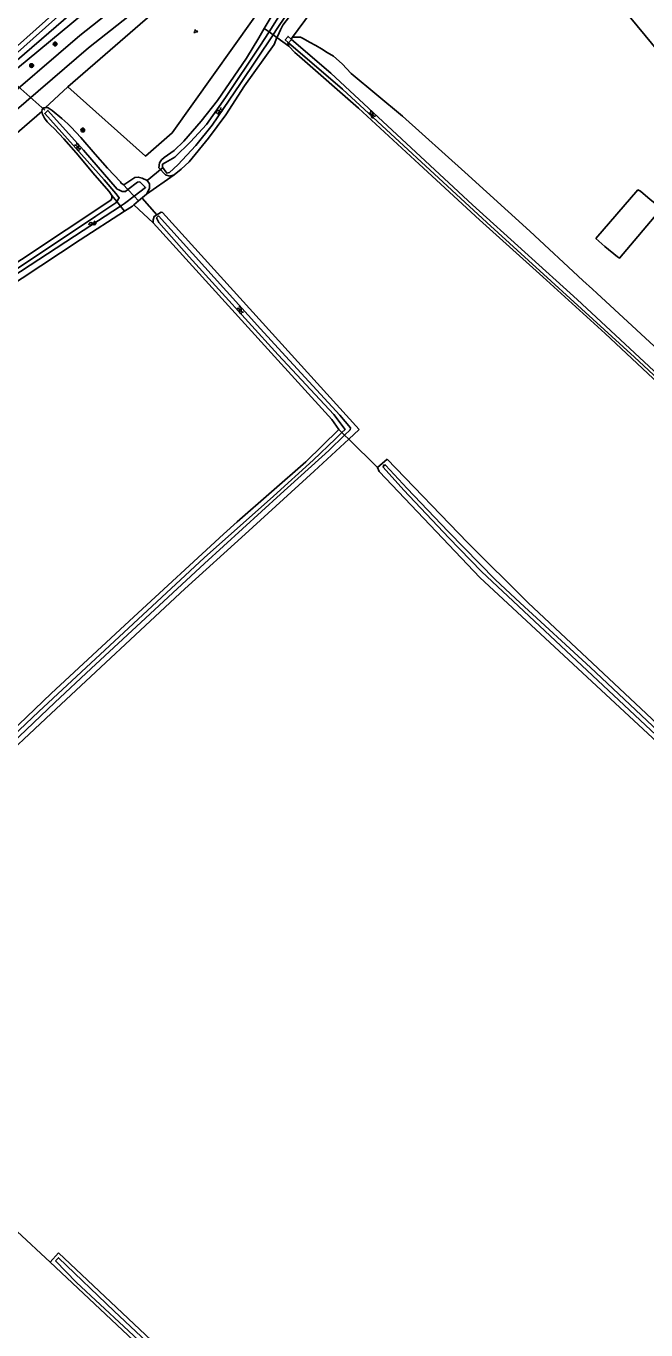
# Model space of a CAD drawing. Extents: x 135990 to 139000, y 393500 to 396000.
# Drawn here: x 136661.2 to 136793.4, y 395330 to 395608.5 of the extents above; entities that cross this region are included whole.
import ezdxf

# ---------------------------------------------------------------- set-up
doc = ezdxf.new("R2010")
doc.units = 0
for name, color, linetype in [('gg-knt-bronhoudergrens', 7, 'Continuous'), ('gg-knt-verharding', 7, 'Continuous'), ('gg-kntw-bovenkant insteek waterloop', 7, 'Continuous'), ('gg-kntw-waterlijn', 7, 'Continuous'), ('gg-kwrk-duiker nz buis', 7, 'Continuous'), ('gt-grn-groengrens', 7, 'Continuous'), ('gt-symb-boom', 7, 'Continuous'), ('gt-symb-groenvak', 7, 'Continuous'), ('gt-symb-watersymbool', 7, 'Continuous'), ('gx-grn-maaiveld', 7, 'Continuous')]:
    doc.layers.add(name, color=color, linetype=linetype)

# ---------------------------------------------------------------- blocks, each defined once
blk = doc.blocks.new('gt0-WA')
at = {"layer": 'gt-symb-watersymbool'}
for centre, start, end in [((-0.32, 0.02), 28.0725, 151.9275), ((0.43, 0.42), 208.0725, 331.9275), ((-0.32, -0.43), 28.0725, 151.9275), ((0.43, -0.03), 208.0725, 331.9275)]:
    blk.add_arc(centre, 0.425, start, end, dxfattribs=at)
blk = doc.blocks.new('gt0-GRVAK')
at = {"layer": 'gt-symb-groenvak'}
for p, q in [((-0.11, 0.19), (-0.23, 0.24)), ((-0.18, 0.15), (0.09, 0.15)), ((-0.09, 0.21), (-0.16, 0.32)), ((-0.05, 0.21), (-0.05, 0.39)), ((0, 0.21), (0.06, 0.32)), ((0.01, 0.19), (0.13, 0.24)), ((0.26, -0.05), (0.2, 0.06)), ((0.3, -0.05), (0.3, 0.13)), ((0.35, -0.05), (0.41, 0.06)), ((-0.25, -0.23), (-0.36, -0.18)), ((-0.32, -0.26), (-0.05, -0.26)), ((-0.23, -0.21), (-0.29, -0.09)), ((-0.18, -0.2), (-0.18, -0.02)), ((-0.14, -0.21), (-0.07, -0.09)), ((-0.12, -0.23), (0, -0.18)), ((0.24, -0.07), (0.12, -0.02)), ((0.17, -0.11), (0.44, -0.11)), ((0.37, -0.07), (0.49, -0.02))]:
    blk.add_line(p, q, dxfattribs=at)
blk = doc.blocks.new('gt0-BOOM')
at = {"layer": 'gt-symb-boom'}
for radius in [0.4, 0.2]:
    blk.add_circle((0, 0), radius, dxfattribs=at)

msp = doc.modelspace()

# ---------------------------------------------------------------- linework, layer by layer
at = {"layer": 'gg-knt-bronhoudergrens'}
msp.add_line((136666.341, 395344.538), (136659.299, 395351.08), dxfattribs=at)
at = {"layer": 'gg-knt-verharding'}
for points in [[(136757.175, 395667.596), (136754.199, 395665.725), (136738.747, 395655.444), (136723.088, 395644.762), (136708.787, 395634.22), (136688.221, 395618.823), (136672.666, 395606.449), (136653.853, 395590.353), (136639.373, 395577.413), (136625.063, 395564.646), (136600.045, 395541.8), (136587.525, 395530.012), (136575.38, 395518.147), (136563.34, 395506.081), (136551.882, 395493.782), (136540.205, 395480.793), (136531.977, 395471.257)], [(136752.674, 395660.754), (136740.374, 395652.712), (136725.153, 395642.238), (136709.981, 395631.17), (136690.283, 395616.351), (136674.473, 395603.792), (136656.056, 395587.976), (136641.39, 395574.906), (136627.14, 395562.146), (136614.403, 395550.633), (136602.189, 395539.425), (136589.961, 395527.896), (136577.622, 395515.872), (136565.539, 395503.712), (136554.123, 395491.474), (136542.771, 395478.752), (136534.249, 395468.921)]]:
    msp.add_lwpolyline(points, dxfattribs=at)
at = {"layer": 'gg-kntw-bovenkant insteek waterloop'}
for p, q in [((136679.468, 395572.291), (136679.48, 395571.661)), ((136732.25, 395522.286), (136690.291, 395568.651)), ((136730.025, 395520.273), (136732.25, 395522.286)), ((136666.341, 395344.538), (136668.08, 395346.48))]:
    msp.add_line(p, q, dxfattribs=at)
for points in [[(136665.259, 395591.032), (136664.874, 395590.971), (136664.594, 395590.623), (136664.544, 395590.221)], [(136679.468, 395572.291), (136678.938, 395573.139), (136675.866, 395576.636), (136671.896, 395581.423), (136669.235, 395584.411), (136667.19, 395586.605), (136666.442, 395587.261), (136665.714, 395587.981), (136665.104, 395588.766), (136664.669, 395589.651), (136664.544, 395590.221)], [(136681.885, 395574.623), (136681.48, 395574.902), (136681.305, 395575.185), (136678.59, 395578.102), (136675.914, 395581.088), (136672.847, 395584.692), (136670.816, 395586.911), (136670.111, 395587.605), (136668.812, 395588.752), (136666.717, 395590.432), (136665.881, 395591.011), (136665.733, 395591.043), (136665.259, 395591.032)], [(136686.905, 395572.538), (136687.513, 395573.751), (136687.55, 395574.782), (136686.999, 395575.472), (136685.982, 395576.013), (136685.119, 395576.227), (136684.376, 395576.099), (136682.284, 395574.688), (136681.885, 395574.623)], [(136679.48, 395571.661), (136679.257, 395571.313), (136660.195, 395558.608), (136626.535, 395536.539), (136610.101, 395525.936)], [(136707.923, 395500), (136722.674, 395513.438), (136730.025, 395520.273)], [(136738.257, 395515.999), (136755.368, 395498.16), (136768.345, 395485.281)], [(136606.873, 395403.643), (136606.318, 395404.639), (136606.317, 395405.135), (136606.533, 395405.608), (136606.966, 395406.057), (136607.817, 395406.792), (136620.423, 395418.5), (136640.75, 395437.475), (136666.54, 395461.653), (136695.073, 395488.294), (136707.923, 395500)], [(136869.79, 395390.54), (136854.755, 395405.076), (136798.122, 395457.315), (136768.345, 395485.281)], [(136668.08, 395346.48), (136713.888, 395303.322), (136719.124, 395299.924), (136736.931, 395292.359), (136791.159, 395269.098)], [(136793.326, 395268.191), (136792.228, 395265.568), (136718.581, 395297.359), (136712.695, 395301.07), (136692.431, 395319.958), (136666.341, 395344.538)]]:
    msp.add_lwpolyline(points, dxfattribs=at)
at = {"layer": 'gg-kntw-waterlijn'}
for points in [[(136680.312, 395572.686), (136677.858, 395575.631), (136665.149, 395589.822), (136665.846, 395590.446), (136673.416, 395581.993), (136680.632, 395573.658), (136680.968, 395573.494)], [(136869.371, 395388.746), (136858.918, 395398.649), (136841.906, 395414.589), (136798.942, 395453.91), (136758.326, 395491.986), (136751.375, 395499.161), (136741.804, 395509.333), (136737.365, 395514.283), (136737.501, 395514.719), (136737.901, 395514.719), (136742.494, 395509.742), (136751.261, 395500.566), (136761.359, 395490.221), (136766.606, 395485.326), (136781.64, 395471.497), (136796.069, 395457.904), (136807.002, 395447.749), (136825.221, 395430.829), (136841.2, 395416.528), (136845.703, 395412.115), (136865.813, 395393.088), (136869.558, 395389.544)], [(136698.528, 395316.64), (136679.986, 395334.067), (136668.129, 395345.459), (136667.441, 395344.774)], [(136667.441, 395344.774), (136671.945, 395340.157), (136682.031, 395330.756), (136693.673, 395319.906)]]:
    msp.add_lwpolyline(points, dxfattribs=at)
at = {"layer": 'gg-kwrk-duiker nz buis'}
for p, q in [((136665.174, 395590.491), (136656.193, 395598.456)), ((136686.999, 395575.472), (136690.224, 395578.097)), ((136685.962, 395571.748), (136689.056, 395568.175))]:
    msp.add_line(p, q, dxfattribs=at)
at = {"layer": 'gt-grn-groengrens'}
msp.add_line((136670.071, 395595.486), (136665.259, 395591.032), dxfattribs=at)
for points in [[(136670.071, 395595.486), (136691.339, 395613.96), (136715.605, 395632.145)], [(136723.641, 395628.454), (136714.028, 395616.185), (136692.376, 395585.633), (136686.696, 395580.72), (136670.071, 395595.486)], [(136603.57, 395536.202), (136630.117, 395560.469), (136664.544, 395590.221)]]:
    msp.add_lwpolyline(points, dxfattribs=at)
at = {"layer": 'gx-grn-maaiveld'}
for p, q in [((136712, 395607.932), (136713.02, 395607.231)), ((136713.02, 395607.231), (136713.025, 395607.239)), ((136713.025, 395607.239), (136713.89, 395606.621)), ((136713.89, 395606.621), (136713.884, 395606.613)), ((136713.884, 395606.613), (136714.716, 395606.008)), ((136714.482, 395607.51), (136713.89, 395606.621)), ((136714.931, 395608.184), (136714.482, 395607.51)), ((136717.238, 395604.17), (136714.716, 395606.008)), ((136717.131, 395604.968), (136717.21, 395604.902)), ((136717.835, 395605.626), (136717.21, 395604.902)), ((136717.77, 395605.682), (136718.049, 395606.062)), ((136717.835, 395605.626), (136717.77, 395605.682)), ((136686.905, 395572.538), (136692.797, 395576.681)), ((136682.904, 395573.535), (136681.885, 395574.623)), ((136682.904, 395573.535), (136684.219, 395572.132)), ((136680.52, 395570.984), (136679.468, 395572.291)), ((136681.31, 395570.002), (136680.52, 395570.984)), ((136685.175, 395571.111), (136684.16, 395570.275)), ((136684.16, 395570.275), (136688.331, 395566.441)), ((136685.175, 395571.111), (136684.219, 395572.132)), ((136685.175, 395571.111), (136686.905, 395572.538)), ((136682.173, 395568.93), (136681.31, 395570.002)), ((136728.567, 395521.673), (136727.914, 395522.3)), ((136728.567, 395521.673), (136729.16, 395521.103)), ((136729.16, 395521.103), (136730.025, 395520.273)), ((136736.179, 395514.236), (136730.025, 395520.273)), ((136736.179, 395514.236), (136738.257, 395515.999))]:
    msp.add_line(p, q, dxfattribs=at)
for points in [[(136654.69, 395600.14), (136667.302, 395611.395), (136699.598, 395636.646), (136718.84, 395650.627), (136740.803, 395665.641)], [(136655.397, 395599.316), (136667.949, 395610.519), (136700.183, 395635.971), (136726.311, 395654.357), (136741.418, 395664.736)], [(136741.994, 395663.888), (136735.982, 395659.837), (136714.104, 395644.393), (136702.011, 395635.856), (136689.186, 395626.09), (136682.068, 395620.67), (136670.7, 395611.072), (136656.128, 395598.463)], [(136742.838, 395662.646), (136720.89, 395647.302), (136687.11, 395622.561), (136659.33, 395599.451), (136657.054, 395597.384)], [(136805.89, 395591.232), (136782.05, 395620.152), (136752.387, 395656.855)], [(136745.785, 395653.967), (136740.672, 395645.838), (136734.612, 395638.151), (136728.708, 395630.571), (136722.295, 395623.007), (136714.808, 395612.716), (136712, 395607.932)], [(136713.025, 395607.239), (136718.609, 395616.107), (136729.346, 395629.27), (136741.25, 395645.083), (136747.617, 395654.254), (136748.228, 395654.532), (136748.729, 395654.227), (136748.784, 395653.698), (136740.694, 395641.877), (136728.579, 395625.813), (136719.536, 395615.096), (136714.931, 395608.184)], [(136749.592, 395653.715), (136749.522, 395653.559), (136742.366, 395641.772), (136733.18, 395630.194), (136727.468, 395622.991), (136721.729, 395616.184), (136715.95, 395608.675), (136715.44, 395607.688), (136714.881, 395606.416), (136714.716, 395606.008)], [(136750.114, 395653.41), (136751.765, 395652.483), (136729.519, 395621.734), (136718.049, 395606.062)], [(136712, 395607.932), (136710.841, 395605.958), (136708.182, 395601.596), (136701.996, 395592.556), (136698.527, 395588.143), (136694.824, 395583.899), (136692.797, 395581.86), (136690.626, 395580.426), (136690.086, 395579.922), (136689.639, 395579.285), (136689.528, 395578.174), (136690.895, 395576.664), (136691.877, 395576.438), (136692.797, 395576.681)], [(136713.02, 395607.231), (136711.08, 395604.151), (136703.765, 395593.211), (136699.698, 395587.442), (136696.296, 395583.753), (136692.908, 395580.446), (136690.926, 395579.335), (136690.275, 395578.969), (136690.275, 395578.349)], [(136713.884, 395606.613), (136706.949, 395596.206), (136700.853, 395587.325), (136697.438, 395582.944), (136693.593, 395578.832), (136691.798, 395577.223), (136691.181, 395577.069), (136690.275, 395578.349)], [(136714.716, 395606.008), (136714.124, 395604.549), (136707.8, 395595.728), (136703.775, 395589.501), (136700.079, 395584.539), (136695.978, 395579.476), (136694.269, 395577.906), (136692.797, 395576.681)], [(136717.77, 395605.682), (136717.104, 395606.258), (136716.47, 395605.521), (136717.131, 395604.968)], [(136717.131, 395604.968), (136717.006, 395604.834), (136717.238, 395604.17)], [(136717.835, 395605.626), (136726.207, 395598.406), (136756.444, 395570.263), (136778.803, 395550.092), (136803.303, 395527.223), (136842.403, 395490.937), (136859.278, 395475.398), (136900.754, 395437.204), (136933.407, 395407.514), (136937.252, 395404.081), (136938.253, 395403.652), (136942.685, 395403.302), (136943.591, 395402.571), (136943.352, 395401.967), (136938.465, 395402.198), (136937.194, 395402.722), (136920.436, 395417.708), (136886.105, 395449.672), (136833.425, 395498.306), (136791.024, 395537.733), (136759.511, 395566.533), (136728.694, 395594.963), (136717.21, 395604.902)], [(136717.238, 395604.17), (136718.505, 395602.822), (136719.504, 395601.947), (136732.11, 395590.913), (136745.044, 395578.959), (136757.916, 395567.102), (136771.469, 395554.927), (136784.726, 395542.784), (136798.426, 395529.991), (136812.147, 395516.944), (136825.677, 395504.583), (136839.506, 395491.712), (136853.171, 395478.932), (136866.748, 395466.212), (136880.154, 395453.678), (136893.792, 395441.691), (136901.729, 395434.06)], [(136718.049, 395606.062), (136718.667, 395606.121), (136719.059, 395606.115), (136719.38, 395606.11)], [(136719.38, 395606.11), (136719.761, 395606.105), (136720.336, 395605.778), (136721.646, 395605.032), (136722.974, 395604.284), (136724.214, 395603.584), (136725.442, 395602.849), (136726.807, 395602.031), (136728.653, 395600.367), (136730.554, 395598.337), (136741.512, 395589.193), (136754.779, 395577.245), (136768.675, 395564.665), (136780.011, 395554.151)], [(136682.904, 395573.535), (136682.429, 395573.168), (136681.683, 395573.143), (136680.968, 395573.494)], [(136682.904, 395573.535), (136684.989, 395575.148), (136685.434, 395575.22), (136686.687, 395574.021), (136684.219, 395572.132)], [(136782.753, 395563.072), (136791.722, 395573.47), (136792.298, 395573.176), (136794.337, 395571.429), (136796.763, 395569.501), (136787.833, 395558.905), (136787.392, 395559.177), (136784.673, 395561.37), (136782.753, 395563.072)], [(136681.31, 395570.002), (136673.395, 395564.835), (136648.644, 395548.677), (136602.494, 395517.709), (136568.498, 395495.429), (136562.382, 395491.133), (136554.549, 395483.355), (136546.699, 395474.144), (136543.964, 395471.144), (136543.33, 395471.613), (136553.923, 395483.656), (136566.223, 395495.492), (136570.533, 395498.747), (136582.404, 395506.063), (136593.302, 395513.489), (136619.564, 395530.637), (136651.575, 395551.538), (136676.079, 395567.871), (136680.34, 395570.711), (136680.52, 395570.984)], [(136680.52, 395570.984), (136681.056, 395571.793), (136680.312, 395572.686)], [(136681.31, 395570.002), (136682.166, 395570.561), (136684.219, 395572.132)], [(136682.173, 395568.93), (136683.855, 395570.023), (136684.16, 395570.275)], [(136682.173, 395568.93), (136672.71, 395562.783), (136651.898, 395549.072), (136624.018, 395530.387), (136612.496, 395522.386), (136595.825, 395511.781), (136584.696, 395504.601), (136577.708, 395500)], [(136688.331, 395566.441), (136688.319, 395567.07), (136688.477, 395567.817), (136690.003, 395568.76), (136690.291, 395568.651)], [(136728.567, 395521.673), (136729.245, 395522.324), (136726.83, 395525.521), (136714.957, 395538.228), (136695.966, 395559.165), (136689.516, 395566.492), (136689.033, 395567.53), (136689.469, 395567.922), (136711.168, 395543.839), (136715.776, 395538.807), (136728.104, 395525.346), (136730.44, 395522.66), (136730.36, 395522.263), (136729.16, 395521.103)], [(136727.914, 395522.3), (136726.446, 395524.477), (136712.775, 395539.489), (136688.331, 395566.441)], [(136780.011, 395554.151), (136782.01, 395552.298), (136782.983, 395551.398)], [(136941.325, 395405.386), (136940.758, 395405.788), (136937.656, 395408.408), (136934.822, 395411.828), (136928.424, 395416.988), (136920.836, 395423.108), (136911.271, 395433.783), (136904.667, 395439.802), (136893.24, 395450.293), (136882.776, 395458.638), (136869.182, 395472.486), (136863.594, 395477.227), (136861.118, 395477.907), (136860.124, 395478.301), (136859.477, 395479.951), (136855.303, 395484.485), (136849.523, 395490.143), (136836.625, 395502.521), (136823.022, 395515.848), (136808.353, 395527.339), (136795.205, 395540.102), (136782.983, 395551.398)], [(136727.914, 395522.3), (136720.85, 395515.437), (136706.253, 395502.631), (136703.328, 395500), (136684.167, 395482.302), (136666.519, 395465.965), (136657.839, 395457.592), (136645.181, 395445.643), (136626.093, 395428.529), (136609.081, 395412.631), (136603.942, 395408.023), (136603.056, 395407.922), (136602.068, 395408.429)], [(136604.272, 395406.389), (136604.516, 395406.51), (136606.153, 395407.885), (136623.929, 395425.52), (136642.995, 395442.291), (136663.918, 395462.069), (136699.149, 395494.887), (136713.969, 395508.106), (136722.452, 395515.798), (136727.184, 395520.344), (136728.567, 395521.673)], [(136605.228, 395405.379), (136608.383, 395408.748), (136634.104, 395433.344), (136638.247, 395436.968), (136644.494, 395442.142), (136649.069, 395446.656), (136667.346, 395463.987), (136675.046, 395471.289), (136699.253, 395493.685), (136715.499, 395508.475), (136725.771, 395517.826), (136729.16, 395521.103)], [(136736.179, 395514.236), (136736.509, 395513.325), (136748.736, 395500.439), (136757.976, 395490.693), (136815.722, 395437.023), (136832.228, 395422.011), (136869.134, 395387.732)]]:
    msp.add_lwpolyline(points, dxfattribs=at)

# ---------------------------------------------------------------- block references
at = {"layer": 'gt-symb-boom'}
for p in [(136667.373, 395604.637), (136662.362, 395600.025), (136673.27, 395586.26)]:
    msp.add_blockref('gt0-BOOM', p, dxfattribs=at)
at = {"layer": 'gt-symb-groenvak'}
msp.add_blockref('gt0-GRVAK', (136697.318, 395607.356), dxfattribs=at)
at = {"layer": 'gt-symb-watersymbool'}
for p, rotation in [((136702.392, 395590.266), 55.02206777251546), ((136734.972, 395589.6), -42.6089961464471), ((136672.246, 395582.598), 132.24284336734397), ((136675.298, 395566.245), 33.00706175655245), ((136706.857, 395547.819), -47.838118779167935)]:
    msp.add_blockref('gt0-WA', p, dxfattribs=dict(at, rotation=rotation))

doc.saveas('drawing.dxf')
